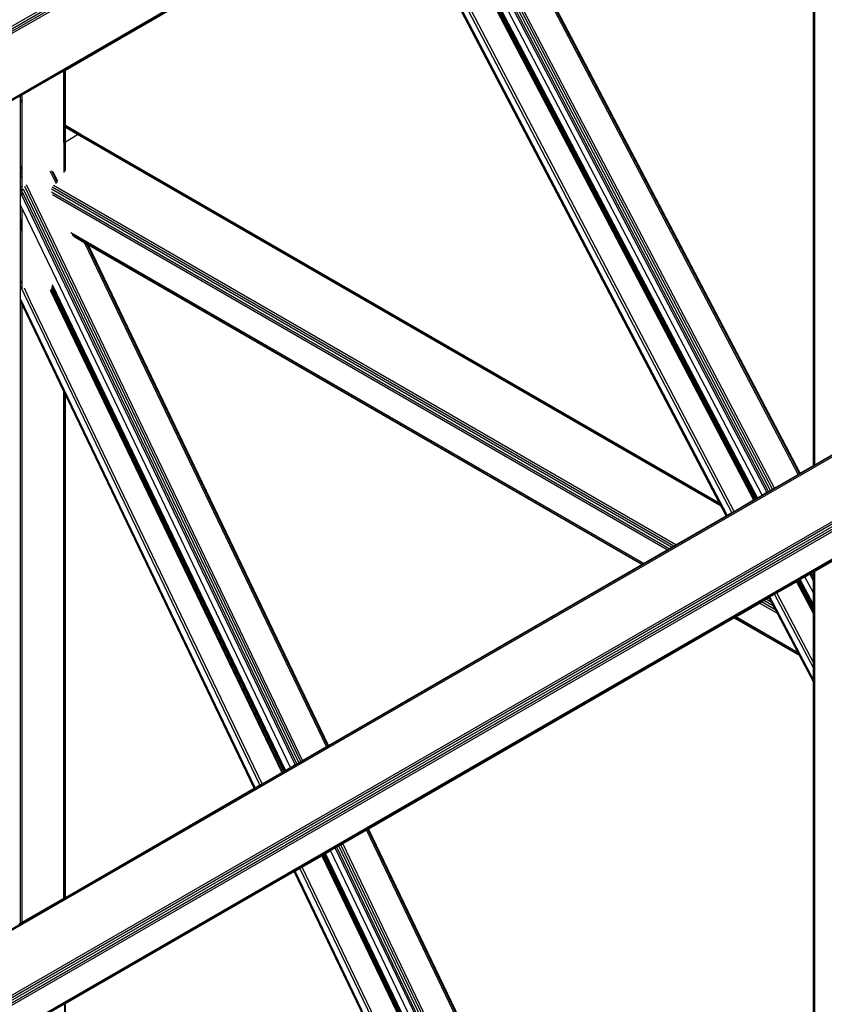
# Model space of a CAD drawing. Header units: millimetres. Extents: x 10 to 1250, y -62 to 528.
# Tile 760 of 909: x 625.25 to 626.3, y 518.24 to 519.53. Entities that reach past the tile are written whole.
import ezdxf

# ---------------------------------------------------------------- set-up
doc = ezdxf.new("R2010")
doc.units = ezdxf.units.MM
doc.header["$LTSCALE"] = 0.05

msp = doc.modelspace()

# ---------------------------------------------------------------- linework, layer by layer
at = {"color": 8}
for p, q in [((624.7157, 519.223), (626.8976, 520.4826)), ((624.7157, 519.2197), (626.8992, 520.4804)), ((624.7157, 519.2165), (626.9004, 520.4778)), ((624.7157, 519.2138), (626.9007, 520.4753)), ((624.7157, 519.1277), (626.8584, 520.3648)), ((624.7157, 519.1259), (626.8579, 520.3627)), ((626.2844, 518.9475), (626.2844, 520.0309)), ((626.2849, 518.9478), (626.2849, 520.0312)), ((626.2863, 518.9486), (626.2863, 520.032)), ((626.2643, 518.9359), (625.8282, 519.7675)), ((626.2662, 518.937), (625.83, 519.7686)), ((626.2672, 518.9376), (625.831, 519.7692)), ((626.2281, 518.915), (625.7919, 519.7466)), ((626.2308, 518.9166), (625.7946, 519.7482)), ((626.2333, 518.918), (625.7971, 519.7496)), ((625.77, 519.734), (626.2062, 518.9024)), ((626.2074, 518.9031), (625.7713, 519.7347)), ((626.2088, 518.9039), (625.7726, 519.7355)), ((626.2101, 518.9046), (625.7739, 519.7362)), ((626.2111, 518.9052), (625.7749, 519.7368)), ((626.2174, 518.9088), (625.7812, 519.7404)), ((626.2236, 518.9124), (625.7874, 519.744)), ((626.2255, 518.9135), (625.7894, 519.7451)), ((625.305, 519.4654), (625.7341, 519.7132)), ((626.1616, 518.8983), (625.7341, 519.7132)), ((626.1704, 518.8817), (625.7342, 519.7133)), ((626.1715, 518.8823), (625.7353, 519.7139)), ((626.1777, 518.8859), (625.7415, 519.7175)), ((626.1805, 518.8875), (625.7444, 519.7191)), ((624.7332, 518.0512), (627.3294, 519.5501)), ((624.7332, 518.0492), (627.3315, 519.5493)), ((624.7332, 517.9643), (627.3906, 519.4986)), ((624.7332, 517.9613), (627.3928, 519.4968)), ((624.7332, 517.9578), (627.3946, 519.4944)), ((624.7332, 517.9542), (627.3958, 519.4915)), ((624.7332, 517.9512), (627.3963, 519.4887)), ((625.2485, 519.4328), (625.3031, 519.4644)), ((625.3031, 519.4644), (625.3045, 519.4652)), ((625.3031, 519.3939), (625.3031, 519.4644)), ((625.3045, 519.4652), (625.305, 519.4654)), ((625.3045, 519.3931), (625.3045, 519.4652)), ((625.305, 519.3928), (625.305, 519.4654)), ((624.7332, 517.9153), (627.3963, 519.4529)), ((624.7332, 517.9133), (627.3958, 519.4506)), ((625.244, 519.4302), (625.2464, 519.4316)), ((625.2464, 519.4316), (625.2485, 519.4328)), ((625.2464, 519.4266), (625.2464, 519.4316)), ((625.2485, 519.4254), (625.2464, 519.4266)), ((625.2464, 519.4259), (625.2464, 519.4266)), ((625.2485, 519.4247), (625.2464, 519.4259)), ((625.2464, 519.4239), (625.2464, 519.4259)), ((625.2485, 519.4227), (625.2464, 519.4239)), ((625.2464, 519.339), (625.2464, 519.4239)), ((625.2485, 519.4254), (625.2485, 519.4328)), ((625.2485, 519.4247), (625.2485, 519.4254)), ((625.2485, 519.4227), (625.2485, 519.4247)), ((625.2485, 519.3389), (625.2485, 519.4227)), ((625.3045, 519.3931), (625.3031, 519.3939)), ((625.3031, 519.3932), (625.3031, 519.3939)), ((625.3045, 519.3924), (625.3031, 519.3932)), ((625.3031, 519.3912), (625.3031, 519.3932)), ((625.3045, 519.3904), (625.3031, 519.3912)), ((625.3031, 519.3705), (625.3031, 519.3912)), ((625.305, 519.3928), (625.3045, 519.3931)), ((625.3045, 519.3924), (625.3045, 519.3931)), ((625.305, 519.3921), (625.3045, 519.3924)), ((625.3045, 519.3904), (625.3045, 519.3924)), ((625.305, 519.3901), (625.3045, 519.3904)), ((625.3045, 519.3713), (625.3045, 519.3904)), ((625.3251, 519.3812), (625.305, 519.3928)), ((625.305, 519.3921), (625.305, 519.3928)), ((625.3232, 519.3816), (625.305, 519.3921)), ((625.305, 519.3901), (625.305, 519.3921)), ((625.321, 519.3808), (625.305, 519.3901)), ((625.305, 519.3716), (625.305, 519.3901)), ((625.3045, 519.3713), (625.305, 519.3716)), ((625.305, 519.3716), (625.321, 519.3808)), ((625.305, 519.3339), (625.305, 519.3716)), ((625.321, 519.3808), (625.3232, 519.3816)), ((626.1636, 518.8944), (625.321, 519.3808)), ((625.3232, 519.3816), (625.3251, 519.3812)), ((626.1621, 518.8972), (625.3232, 519.3816)), ((626.1616, 518.8983), (625.3251, 519.3812)), ((625.3031, 519.3705), (625.3045, 519.3713)), ((625.3031, 519.3705), (625.3031, 519.3313)), ((625.3045, 519.3325), (625.3045, 519.3713)), ((625.2476, 519.3384), (625.2464, 519.339)), ((625.2464, 519.3375), (625.2464, 519.339)), ((625.2464, 519.3375), (625.2476, 519.3384)), ((625.2464, 519.336), (625.2464, 519.3375)), ((625.2485, 519.3348), (625.2464, 519.336)), ((625.2464, 519.3325), (625.2464, 519.336)), ((625.2476, 519.3384), (625.2485, 519.3389)), ((625.2485, 519.3378), (625.2476, 519.3384)), ((625.2485, 519.3378), (625.2485, 519.3389)), ((625.2485, 519.3348), (625.2485, 519.3378)), ((625.2485, 519.3313), (625.2485, 519.3348)), ((625.2932, 519.3163), (625.2852, 519.3329)), ((625.2948, 519.3179), (625.2873, 519.3334)), ((625.2485, 519.3313), (625.2464, 519.3325)), ((625.2464, 519.3289), (625.2464, 519.3325)), ((625.2485, 519.3277), (625.2464, 519.3289)), ((625.2464, 519.3259), (625.2464, 519.3289)), ((625.2485, 519.3247), (625.2464, 519.3259)), ((625.2464, 519.3125), (625.2464, 519.3259)), ((625.2485, 519.3277), (625.2485, 519.3313)), ((625.2485, 519.3247), (625.2485, 519.3277)), ((625.2485, 519.3133), (625.2485, 519.3247)), ((625.2925, 519.3252), (625.2892, 519.3321)), ((625.2951, 519.3198), (625.2925, 519.3252)), ((625.2465, 519.3125), (625.2464, 519.3125)), ((625.2464, 519.312), (625.2464, 519.3125)), ((625.2464, 519.312), (625.2467, 519.3121)), ((625.2464, 519.3104), (625.2464, 519.312)), ((625.2485, 519.3061), (625.2464, 519.3104)), ((625.2464, 519.3051), (625.2464, 519.3104)), ((625.2476, 519.3129), (625.2465, 519.3125)), ((625.2465, 519.3125), (625.2477, 519.3127)), ((625.2467, 519.3121), (625.2465, 519.3125)), ((625.2467, 519.3121), (625.2478, 519.3125)), ((625.2485, 519.3133), (625.2476, 519.3129)), ((625.2477, 519.3127), (625.2476, 519.3129)), ((625.2477, 519.3127), (625.2485, 519.3128)), ((625.2478, 519.3125), (625.2477, 519.3127)), ((625.2478, 519.3125), (625.2485, 519.3128)), ((625.2485, 519.3128), (625.2485, 519.3133)), ((625.2485, 519.3061), (625.2485, 519.3128)), ((625.6105, 518.5584), (625.2501, 519.3095)), ((625.6133, 518.56), (625.2519, 519.3129)), ((625.6157, 518.5614), (625.2541, 519.315)), ((626.0988, 518.8404), (625.2867, 519.3092)), ((626.1019, 518.8421), (625.2876, 519.3122)), ((626.1045, 518.8436), (625.2895, 519.3142)), ((625.606, 518.5558), (625.2464, 519.3051)), ((625.2464, 519.2885), (625.2464, 519.3051)), ((625.2485, 519.3017), (625.2485, 519.3061)), ((625.608, 518.557), (625.2489, 519.3053)), ((626.0957, 518.8386), (625.2869, 519.3055)), ((626.0931, 518.8371), (625.2881, 519.3018)), ((625.2467, 519.2879), (625.2464, 519.2885)), ((625.2464, 519.288), (625.2464, 519.2885)), ((625.2467, 519.2879), (625.2464, 519.288)), ((625.2464, 519.2873), (625.2464, 519.288)), ((625.2472, 519.2869), (625.2464, 519.2873)), ((625.2464, 519.271), (625.2464, 519.2873)), ((625.2472, 519.2869), (625.2467, 519.2879)), ((625.2485, 519.2842), (625.2472, 519.2869)), ((625.288, 519.2019), (625.2485, 519.2842)), ((625.2485, 519.2666), (625.2485, 519.2842)), ((625.2485, 519.2666), (625.2464, 519.271)), ((625.2464, 519.2683), (625.2464, 519.271)), ((625.2485, 519.264), (625.2464, 519.2683)), ((625.2464, 519.2649), (625.2464, 519.2683)), ((625.2485, 519.2606), (625.2464, 519.2649)), ((625.2464, 519.2613), (625.2464, 519.2649)), ((625.2485, 519.257), (625.2464, 519.2613)), ((625.2464, 519.258), (625.2464, 519.2613)), ((625.2464, 519.258), (625.2485, 519.2537)), ((625.2464, 519.1898), (625.2464, 519.258)), ((625.2485, 519.264), (625.2485, 519.2666)), ((625.2485, 519.2606), (625.2485, 519.264)), ((625.2485, 519.257), (625.2485, 519.2606)), ((625.2485, 519.2537), (625.2485, 519.257)), ((625.2485, 519.1855), (625.2485, 519.2537)), ((626.0621, 518.8191), (625.312, 519.2522)), ((626.0603, 518.8181), (625.3141, 519.249)), ((625.3303, 519.2389), (625.3167, 519.2468)), ((625.6468, 518.5794), (625.3303, 519.2389)), ((625.3336, 519.237), (625.3303, 519.2389)), ((625.6487, 518.5805), (625.3336, 519.237)), ((625.3353, 519.236), (625.3336, 519.237)), ((625.6496, 518.581), (625.3353, 519.236)), ((626.0597, 518.8178), (625.3353, 519.236)), ((625.5998, 518.5522), (625.288, 519.2019)), ((625.2485, 519.1855), (625.2464, 519.1898)), ((625.2464, 519.1822), (625.2464, 519.1898)), ((625.5598, 518.5292), (625.2464, 519.1822)), ((625.2464, 519.1656), (625.2464, 519.1822)), ((625.2485, 519.1781), (625.2485, 519.1855)), ((625.2595, 519.1625), (625.2513, 519.1797)), ((625.5895, 518.5463), (625.2863, 519.1783)), ((625.5909, 518.5471), (625.2872, 519.18)), ((625.5922, 518.5479), (625.2878, 519.1821)), ((625.5932, 518.5484), (625.288, 519.1843)), ((625.5536, 518.5256), (625.2464, 519.1656)), ((625.2464, 519.1626), (625.2464, 519.1656)), ((625.2852, 519.1773), (625.5883, 518.5456)), ((625.2485, 519.1583), (625.2464, 519.1626)), ((625.2464, 519.1624), (625.2464, 519.1626)), ((625.2485, 519.1581), (625.2464, 519.1624)), ((625.2464, 518.3482), (625.2464, 519.1624)), ((625.2485, 519.1583), (625.2485, 519.1608)), ((625.2485, 519.1581), (625.2485, 519.1583)), ((625.2485, 518.3494), (625.2485, 519.1581)), ((625.5525, 518.5249), (625.2489, 519.1576)), ((625.3031, 519.0443), (625.2501, 519.1548)), ((625.5627, 518.5308), (625.2595, 519.1625)), ((625.3031, 518.381), (625.3031, 519.0443)), ((625.3045, 519.0414), (625.3031, 519.0443)), ((625.3045, 518.3818), (625.3045, 519.0414)), ((625.305, 519.0404), (625.3045, 519.0414)), ((625.305, 518.382), (625.305, 519.0404)), ((625.5524, 518.5249), (625.305, 519.0404)), ((626.2863, 518.9486), (626.3112, 518.963)), ((626.2672, 518.9376), (626.2844, 518.9475)), ((626.2844, 518.9475), (626.2849, 518.9478)), ((626.2849, 518.9478), (626.2863, 518.9486)), ((626.2333, 518.918), (626.2643, 518.9359)), ((626.2643, 518.9359), (626.2662, 518.937)), ((626.2662, 518.937), (626.2672, 518.9376)), ((626.2111, 518.9052), (626.2174, 518.9088)), ((626.2174, 518.9088), (626.2236, 518.9124)), ((626.2236, 518.9124), (626.2255, 518.9135)), ((626.2255, 518.9135), (626.2281, 518.915)), ((626.2281, 518.915), (626.2308, 518.9166)), ((626.2308, 518.9166), (626.2333, 518.918)), ((626.1621, 518.8972), (626.1616, 518.8983)), ((626.1636, 518.8944), (626.1621, 518.8972)), ((626.1703, 518.8816), (626.1636, 518.8944)), ((626.1805, 518.8875), (626.2062, 518.9024)), ((626.2062, 518.9024), (626.2074, 518.9031)), ((626.2074, 518.9031), (626.2088, 518.9039)), ((626.2088, 518.9039), (626.2101, 518.9046)), ((626.2101, 518.9046), (626.2111, 518.9052)), ((626.1045, 518.8436), (626.1703, 518.8816)), ((626.1703, 518.8816), (626.1704, 518.8817)), ((626.1704, 518.8817), (626.1715, 518.8823)), ((626.1715, 518.8823), (626.1777, 518.8859)), ((626.1777, 518.8859), (626.1805, 518.8875)), ((626.1019, 518.8421), (626.1045, 518.8436)), ((626.0621, 518.8191), (626.0931, 518.8371)), ((626.0931, 518.8371), (626.0957, 518.8386)), ((626.0957, 518.8386), (626.0988, 518.8404)), ((626.0988, 518.8404), (626.1019, 518.8421)), ((625.6496, 518.581), (626.0597, 518.8178)), ((626.0597, 518.8178), (626.0603, 518.8181)), ((626.0603, 518.8181), (626.0621, 518.8191)), ((626.2863, 518.8093), (626.3112, 518.8237)), ((626.2734, 518.8019), (626.2796, 518.8055)), ((626.2796, 518.8055), (626.2816, 518.8066)), ((626.2844, 518.7964), (626.2796, 518.8055)), ((626.2816, 518.8066), (626.2842, 518.8081)), ((626.2844, 518.8013), (626.2816, 518.8066)), ((626.2842, 518.8081), (626.2844, 518.8082)), ((626.2844, 518.8076), (626.2842, 518.8081)), ((626.2844, 518.8082), (626.2849, 518.8085)), ((626.2844, 518.8076), (626.2844, 518.8082)), ((626.2849, 518.8067), (626.2844, 518.8076)), ((626.2844, 518.8013), (626.2844, 518.8076)), ((626.2849, 518.8085), (626.2863, 518.8093)), ((626.2849, 518.8067), (626.2849, 518.8085)), ((626.2863, 518.8041), (626.2849, 518.8067)), ((626.2849, 518.8004), (626.2849, 518.8067)), ((626.2863, 518.8041), (626.2863, 518.8093)), ((626.2366, 518.7806), (626.2623, 518.7954)), ((626.2623, 518.7954), (626.2635, 518.7962)), ((626.2623, 518.7954), (626.2844, 518.7533)), ((626.2635, 518.7962), (626.2649, 518.7969)), ((626.2844, 518.7564), (626.2635, 518.7962)), ((626.2649, 518.7969), (626.2661, 518.7977)), ((626.2844, 518.7597), (626.2649, 518.7969)), ((626.2661, 518.7977), (626.2671, 518.7982)), ((626.2844, 518.7629), (626.2661, 518.7977)), ((626.2671, 518.7982), (626.2734, 518.8019)), ((626.2844, 518.7654), (626.2671, 518.7982)), ((626.2844, 518.781), (626.2734, 518.8019)), ((626.2849, 518.8004), (626.2844, 518.8013)), ((626.2844, 518.7964), (626.2844, 518.8013)), ((626.2849, 518.7955), (626.2844, 518.7964)), ((626.2844, 518.781), (626.2844, 518.7964)), ((626.2863, 518.7978), (626.2849, 518.8004)), ((626.2849, 518.7955), (626.2849, 518.8004)), ((626.2863, 518.7929), (626.2849, 518.7955)), ((626.2849, 518.7801), (626.2849, 518.7955)), ((626.2863, 518.7978), (626.2863, 518.8041)), ((626.2863, 518.7929), (626.2863, 518.7978)), ((626.2863, 518.7775), (626.2863, 518.7929)), ((626.2276, 518.7754), (626.2337, 518.779)), ((626.2337, 518.779), (626.2366, 518.7806)), ((626.2844, 518.6824), (626.2337, 518.779)), ((626.2844, 518.6895), (626.2366, 518.7806)), ((626.2849, 518.7801), (626.2844, 518.781)), ((626.2844, 518.7654), (626.2844, 518.781)), ((626.2863, 518.7775), (626.2849, 518.7801)), ((626.2849, 518.7644), (626.2849, 518.7801)), ((626.1827, 518.7495), (626.2138, 518.7674)), ((626.2138, 518.7674), (626.2164, 518.7689)), ((626.2373, 518.7538), (626.2138, 518.7674)), ((626.2164, 518.7689), (626.2194, 518.7707)), ((626.2351, 518.7581), (626.2164, 518.7689)), ((626.2194, 518.7707), (626.2225, 518.7725)), ((626.2324, 518.7632), (626.2194, 518.7707)), ((626.2225, 518.7725), (626.2251, 518.774)), ((626.2297, 518.7683), (626.2225, 518.7725)), ((626.2251, 518.774), (626.2264, 518.7747)), ((626.2274, 518.7727), (626.2251, 518.774)), ((626.2264, 518.7748), (626.2276, 518.7754)), ((626.2844, 518.6643), (626.2264, 518.7748)), ((626.2264, 518.7747), (626.2264, 518.7748)), ((626.2274, 518.7727), (626.2264, 518.7747)), ((626.2297, 518.7683), (626.2274, 518.7727)), ((626.2844, 518.667), (626.2276, 518.7754)), ((626.2324, 518.7632), (626.2297, 518.7683)), ((626.2863, 518.7618), (626.2863, 518.7775)), ((626.2351, 518.7581), (626.2324, 518.7632)), ((626.2373, 518.7538), (626.2351, 518.7581)), ((626.2643, 518.7024), (626.2373, 518.7538)), ((626.2849, 518.7644), (626.2844, 518.7654)), ((626.2844, 518.7629), (626.2844, 518.7654)), ((626.2849, 518.762), (626.2844, 518.7629)), ((626.2844, 518.7597), (626.2844, 518.7629)), ((626.2849, 518.7588), (626.2844, 518.7597)), ((626.2844, 518.7564), (626.2844, 518.7597)), ((626.2849, 518.7555), (626.2844, 518.7564)), ((626.2844, 518.7533), (626.2844, 518.7564)), ((626.2844, 518.7533), (626.2849, 518.7524)), ((626.2844, 518.6895), (626.2844, 518.7533)), ((626.2863, 518.7618), (626.2849, 518.7644)), ((626.2849, 518.762), (626.2849, 518.7644)), ((626.2863, 518.7593), (626.2849, 518.762)), ((626.2849, 518.7588), (626.2849, 518.762)), ((626.2863, 518.7562), (626.2849, 518.7588)), ((626.2849, 518.7555), (626.2849, 518.7588)), ((626.2863, 518.7528), (626.2849, 518.7555)), ((626.2849, 518.7524), (626.2849, 518.7555)), ((626.2863, 518.7593), (626.2863, 518.7618)), ((626.2863, 518.7562), (626.2863, 518.7593)), ((626.2863, 518.7528), (626.2863, 518.7562)), ((626.2863, 518.7497), (626.2863, 518.7528)), ((625.702, 518.4719), (626.1803, 518.7481)), ((626.1803, 518.7481), (626.181, 518.7485)), ((626.2663, 518.6985), (626.1803, 518.7481)), ((626.181, 518.7485), (626.1827, 518.7495)), ((626.2658, 518.6995), (626.181, 518.7485)), ((626.2643, 518.7024), (626.1827, 518.7495)), ((626.2849, 518.7524), (626.2863, 518.7497)), ((626.2849, 518.6886), (626.2849, 518.7524)), ((626.2863, 518.7363), (626.2863, 518.7497)), ((626.2863, 518.7321), (626.2851, 518.7328)), ((626.2863, 518.7286), (626.2855, 518.729)), ((626.2863, 518.7357), (626.2859, 518.7359)), ((626.2863, 518.7357), (626.2863, 518.7363)), ((626.2863, 518.7321), (626.2863, 518.7357)), ((626.2863, 518.7286), (626.2863, 518.7321)), ((626.2863, 518.727), (626.2863, 518.7286)), ((626.2863, 518.6859), (626.2863, 518.727)), ((626.2658, 518.6995), (626.2643, 518.7024)), ((626.2663, 518.6985), (626.2658, 518.6995)), ((626.2844, 518.6641), (626.2663, 518.6985)), ((626.2849, 518.6886), (626.2844, 518.6895)), ((626.2844, 518.6824), (626.2844, 518.6895)), ((626.2863, 518.6859), (626.2849, 518.6886)), ((626.2849, 518.6815), (626.2849, 518.6886)), ((626.2849, 518.6815), (626.2844, 518.6824)), ((626.2844, 518.667), (626.2844, 518.6824)), ((626.2863, 518.6789), (626.2849, 518.6815)), ((626.2849, 518.6661), (626.2849, 518.6815)), ((626.2863, 518.6789), (626.2863, 518.6859)), ((626.2863, 518.6635), (626.2863, 518.6789)), ((626.2849, 518.6661), (626.2844, 518.667)), ((626.2844, 518.6643), (626.2844, 518.667)), ((626.2849, 518.6634), (626.2844, 518.6643)), ((626.2844, 518.6641), (626.2844, 518.6643)), ((626.2844, 517.4778), (626.2844, 518.6641)), ((626.2849, 518.6632), (626.2844, 518.6641)), ((626.2863, 518.6635), (626.2849, 518.6661)), ((626.2849, 518.6634), (626.2849, 518.6661)), ((626.2863, 518.6607), (626.2849, 518.6634)), ((626.2849, 518.6632), (626.2849, 518.6634)), ((626.2863, 518.6605), (626.2849, 518.6632)), ((626.2849, 517.4781), (626.2849, 518.6632)), ((626.2863, 518.6607), (626.2863, 518.6635)), ((626.2863, 518.6605), (626.2863, 518.6607)), ((626.2863, 517.4789), (626.2863, 518.6605)), ((625.6157, 518.5614), (625.6468, 518.5794)), ((625.6468, 518.5794), (625.6487, 518.5805)), ((625.6487, 518.5805), (625.6496, 518.581)), ((625.6105, 518.5584), (625.6133, 518.56)), ((625.6133, 518.56), (625.6157, 518.5614)), ((625.5883, 518.5456), (625.5895, 518.5463)), ((625.5895, 518.5463), (625.5909, 518.5471)), ((625.5909, 518.5471), (625.5922, 518.5479)), ((625.5922, 518.5479), (625.5932, 518.5484)), ((625.5932, 518.5484), (625.5998, 518.5522)), ((625.5998, 518.5522), (625.606, 518.5558)), ((625.606, 518.5558), (625.608, 518.557)), ((625.608, 518.557), (625.6105, 518.5584)), ((625.5627, 518.5308), (625.5883, 518.5456)), ((625.305, 518.382), (625.5524, 518.5249)), ((625.5524, 518.5249), (625.5525, 518.5249)), ((625.5525, 518.5249), (625.5536, 518.5256)), ((625.5536, 518.5256), (625.5598, 518.5292)), ((625.5598, 518.5292), (625.5627, 518.5308)), ((625.6681, 518.4524), (625.6991, 518.4703)), ((625.6991, 518.4703), (625.701, 518.4714)), ((626.1991, 517.4285), (625.6991, 518.4703)), ((625.701, 518.4714), (625.702, 518.4719)), ((626.2009, 517.4296), (625.701, 518.4714)), ((626.2019, 517.4302), (625.702, 518.4719)), ((625.6455, 518.4394), (625.6521, 518.4432)), ((625.6521, 518.4432), (625.6583, 518.4468)), ((626.152, 517.4014), (625.6521, 518.4432)), ((625.6583, 518.4468), (625.6603, 518.4479)), ((626.1583, 517.405), (625.6583, 518.4468)), ((625.6603, 518.4479), (625.6629, 518.4494)), ((626.1602, 517.4061), (625.6603, 518.4479)), ((625.6629, 518.4494), (625.6656, 518.4509)), ((626.1628, 517.4076), (625.6629, 518.4494)), ((625.6656, 518.4509), (625.6681, 518.4524)), ((626.1655, 517.4092), (625.6656, 518.4509)), ((626.168, 517.4106), (625.6681, 518.4524)), ((625.615, 518.4217), (625.6406, 518.4365)), ((625.6406, 518.4365), (625.6419, 518.4373)), ((625.6406, 518.4365), (626.1406, 517.3948)), ((625.6419, 518.4373), (625.6432, 518.438)), ((626.1418, 517.3955), (625.6419, 518.4373)), ((625.6432, 518.438), (625.6445, 518.4388)), ((626.1432, 517.3963), (625.6432, 518.438)), ((625.6445, 518.4388), (625.6455, 518.4394)), ((626.1444, 517.397), (625.6445, 518.4388)), ((626.1454, 517.3976), (625.6455, 518.4394)), ((625.6059, 518.4165), (625.6122, 518.4201)), ((625.6122, 518.4201), (625.615, 518.4217)), ((626.1121, 517.3783), (625.6122, 518.4201)), ((626.1149, 517.38), (625.615, 518.4217)), ((625.305, 518.2428), (625.6047, 518.4158)), ((625.6047, 518.4158), (625.6048, 518.4159)), ((626.1046, 517.374), (625.6047, 518.4158)), ((625.6048, 518.4159), (625.6059, 518.4165)), ((626.1047, 517.3741), (625.6048, 518.4159)), ((626.1058, 517.3747), (625.6059, 518.4165)), ((625.2485, 518.3494), (625.3031, 518.381)), ((625.3031, 518.381), (625.3045, 518.3818)), ((625.3045, 518.3818), (625.305, 518.382)), ((625.244, 518.3468), (625.2464, 518.3482)), ((625.2464, 518.3482), (625.2485, 518.3494)), ((625.3031, 518.2417), (625.3045, 518.2425)), ((625.3045, 518.2425), (625.305, 518.2428)), ((625.3045, 517.7591), (625.3045, 518.2425)), ((625.305, 517.7588), (625.305, 518.2428))]:
    msp.add_line(p, q, dxfattribs=at)

doc.saveas('drawing.dxf')
